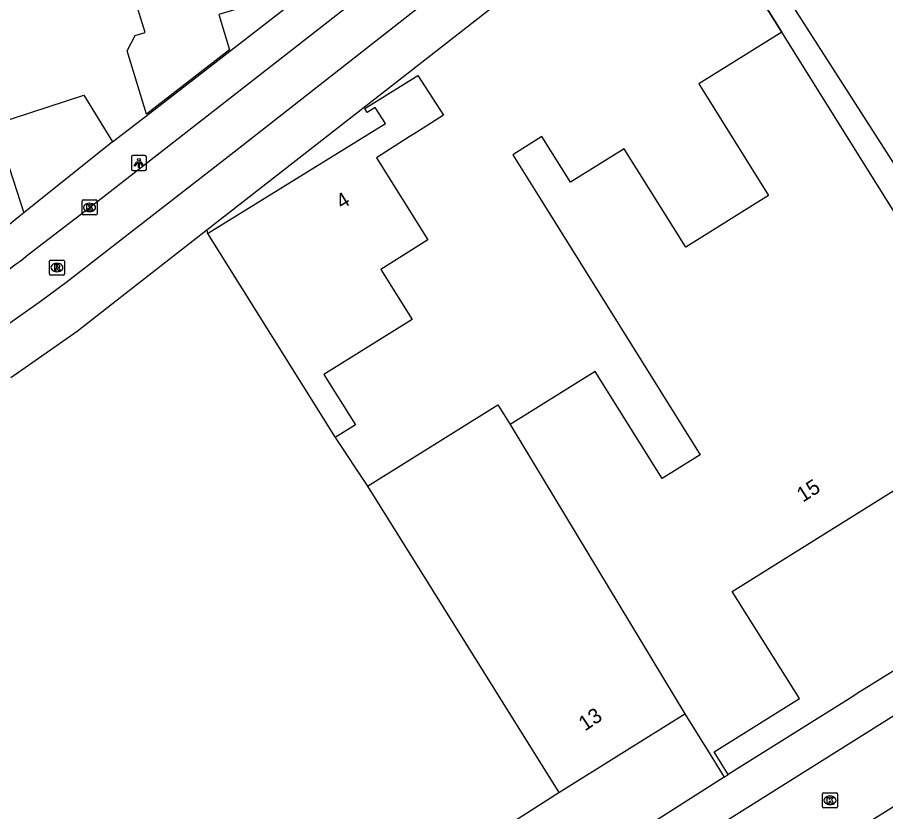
# Model space of a CAD drawing. Extents: x 157767 to 159171, y 387842 to 389425.
# Drawn here: x 158542.4 to 158600.2, y 388367.5 to 388420.3 of the extents above; entities that cross this region are included whole.
import ezdxf

# ---------------------------------------------------------------- set-up
doc = ezdxf.new("R2010")
doc.units = 0
for name, color, linetype in [('IMGEO_Fietspad_gesloten', 7, 'Continuous'), ('IMGEO_Groenvoorziening', 7, 'Continuous'), ('IMGEO_Kolk', 7, 'Continuous'), ('IMGEO_Lichtpunt', 7, 'Continuous'), ('IMGEO_Muur', 7, 'Continuous'), ('IMGEO_Pand', 7, 'Continuous'), ('IMGEO_Pand_nummerreeks', 7, 'Continuous'), ('IMGEO_Parkeervlak_open', 7, 'Continuous'), ('IMGEO_Rijbaan_lokaal_open', 7, 'Continuous'), ('IMGEO_Rioolput', 7, 'Continuous'), ('IMGEO_Voetpad_open', 7, 'Continuous')]:
    doc.layers.add(name, color=color, linetype=linetype)

msp = doc.modelspace()

# ---------------------------------------------------------------- linework, layer by layer
at = {"layer": 'IMGEO_Fietspad_gesloten'}
for points in [[(158612.35, 388454.746), (158604.077, 388448.361), (158556.877, 388411.353), (158545.756, 388402.727), (158544.054, 388401.469), (158540.023, 388398.619), (158533.491, 388394.369), (158520.642, 388386.656)], [(158543.134, 388404.513), (158547.311, 388407.72), (158607.672, 388454.811)]]:
    msp.add_lwpolyline(points, dxfattribs=at)
msp.add_arc((158523.283, 388429.022), 31.54, 299.57436, 309.00686, dxfattribs=at)
at = {"layer": 'IMGEO_Groenvoorziening'}
for points in [[(158555.065, 388406.169), (158555.102, 388405.937)], [(158563.588, 388392.373), (158565.751, 388389.116)]]:
    msp.add_lwpolyline(points, dxfattribs=at)
at = {"layer": 'IMGEO_Kolk'}
for p, q in [((158546.752, 388407.25), (158546.752, 388408.102)), ((158546.827, 388408.176), (158547.679, 388408.176)), ((158547.24, 388407.956), (158547.265, 388407.956)), ((158547.753, 388408.102), (158547.753, 388407.25)), ((158547.263, 388407.396), (158547.238, 388407.396)), ((158547.679, 388407.176), (158546.827, 388407.176)), ((158596.025, 388367.787), (158596.025, 388368.639)), ((158596.1, 388368.713), (158596.952, 388368.713)), ((158596.513, 388368.493), (158596.538, 388368.493)), ((158597.026, 388368.639), (158597.026, 388367.787)), ((158596.536, 388367.933), (158596.511, 388367.933)), ((158596.952, 388367.713), (158596.1, 388367.713))]:
    msp.add_line(p, q, dxfattribs=at)
for points in [[(158546.752, 388407.25), (158546.752, 388408.102)], [(158546.827, 388408.176), (158547.679, 388408.176)], [(158547.073, 388407.876), (158547.196, 388407.876), (158547.196, 388407.725), (158547.326, 388407.876), (158547.49, 388407.876), (158547.344, 388407.725), (158547.497, 388407.476), (158547.345, 388407.476), (158547.26, 388407.64), (158547.196, 388407.573), (158547.196, 388407.476), (158547.073, 388407.476), (158547.073, 388407.876)], [(158547.753, 388408.102), (158547.753, 388407.25)], [(158547.679, 388407.176), (158546.827, 388407.176)], [(158596.025, 388367.787), (158596.025, 388368.639)], [(158596.1, 388368.713), (158596.952, 388368.713)], [(158597.026, 388368.639), (158597.026, 388367.787)], [(158596.346, 388368.413), (158596.469, 388368.413), (158596.469, 388368.262), (158596.599, 388368.413), (158596.763, 388368.413), (158596.617, 388368.262), (158596.77, 388368.013), (158596.618, 388368.013), (158596.533, 388368.177), (158596.469, 388368.11), (158596.469, 388368.013), (158596.346, 388368.013), (158596.346, 388368.413)], [(158596.952, 388367.713), (158596.1, 388367.713)]]:
    msp.add_lwpolyline(points, dxfattribs=at)
for centre, start, end in [((158546.829, 388408.1), 91.55205, 178.44795), ((158546.829, 388408.1), 91.55205, 178.44795), ((158547.677, 388408.1), 1.55205, 88.44795), ((158547.677, 388408.1), 1.55205, 88.44795), ((158546.829, 388407.252), 181.55205, 268.44795), ((158546.829, 388407.252), 181.55205, 268.44795), ((158547.677, 388407.252), 271.55205, 358.44795), ((158547.677, 388407.252), 271.55205, 358.44795), ((158596.102, 388368.637), 91.55205, 178.44795), ((158596.102, 388368.637), 91.55205, 178.44795), ((158596.95, 388368.637), 1.55205, 88.44795), ((158596.95, 388368.637), 1.55205, 88.44795), ((158596.102, 388367.789), 181.55205, 268.44795), ((158596.102, 388367.789), 181.55205, 268.44795), ((158596.95, 388367.789), 271.55205, 358.44795), ((158596.95, 388367.789), 271.55205, 358.44795)]:
    msp.add_arc(centre, 0.0765, start, end, dxfattribs=at)
for centre, major_axis, ratio, start_param, end_param in [((158547.239, 388407.676), (-0.387, 0.002), 0.722429, 4.712389, 7.853982), ((158547.264, 388407.676), (-0.39, 0.002), 0.717154, 1.570796, 4.712389), ((158596.512, 388368.213), (-0.387, 0.002), 0.722429, 4.712389, 7.853982), ((158596.537, 388368.213), (-0.39, 0.002), 0.717154, 1.570796, 4.712389)]:
    msp.add_ellipse(centre, major_axis=major_axis, ratio=ratio, start_param=start_param, end_param=end_param, dxfattribs=at)
at = {"layer": 'IMGEO_Lichtpunt'}
for p, q in [((158550.035, 388411.041), (158550.035, 388410.234)), ((158550.035, 388411.041), (158550.035, 388410.234)), ((158550.937, 388411.136), (158550.129, 388411.136)), ((158550.937, 388411.136), (158550.129, 388411.136)), ((158551.031, 388410.234), (158551.031, 388411.041)), ((158551.031, 388410.234), (158551.031, 388411.041)), ((158550.129, 388410.14), (158550.937, 388410.14)), ((158550.129, 388410.14), (158550.937, 388410.14))]:
    msp.add_line(p, q, dxfattribs=at)
for points in [[(158550.409, 388410.705), (158550.448, 388410.677), (158550.26, 388410.415), (158550.222, 388410.442), (158550.409, 388410.705)], [(158550.511, 388410.657), (158550.558, 388410.657), (158550.558, 388410.335), (158550.511, 388410.335), (158550.511, 388410.657)], [(158550.621, 388410.677), (158550.659, 388410.704), (158550.846, 388410.442), (158550.807, 388410.414), (158550.621, 388410.677)]]:
    msp.add_lwpolyline(points, dxfattribs=at)
msp.add_circle((158550.534, 388410.839), 0.0994, dxfattribs=at)
for centre, start, end in [((158550.129, 388411.041), 90, 180), ((158550.129, 388411.041), 90, 180), ((158550.937, 388411.041), 0, 90), ((158550.937, 388411.041), 0, 90), ((158550.129, 388410.234), 180, 270), ((158550.129, 388410.234), 180, 270), ((158550.937, 388410.234), 270, 0), ((158550.937, 388410.234), 270, 360)]:
    msp.add_arc(centre, 0.0946, start, end, dxfattribs=at)
at = {"layer": 'IMGEO_Muur'}
for points in [[(158586.296, 388430.551), (158593.331, 388419.346)], [(158548.773, 388412.037), (158551.056, 388413.805)]]:
    msp.add_lwpolyline(points, dxfattribs=at)
at = {"layer": 'IMGEO_Pand'}
for points in [[(158557.613, 388426.84), (158559.2, 388421.536), (158555.853, 388420.514), (158556.572, 388418.162), (158551.039, 388413.875), (158549.75, 388418.093), (158550.296, 388419.118), (158550.945, 388419.313), (158550.271, 388421.558), (158549.334, 388421.277), (158548.861, 388421.531), (158548.161, 388423.859), (158549.462, 388424.25), (158549.432, 388424.35)], [(158593.331, 388419.346), (158587.801, 388415.892), (158592.436, 388408.471), (158586.922, 388405.026), (158582.823, 388411.586), (158579.249, 388409.363), (158577.357, 388412.394), (158575.423, 388411.186), (158577.313, 388408.159), (158587.896, 388391.212), (158585.358, 388389.627), (158580.904, 388396.756), (158575.248, 388393.223)], [(158612.857, 388388.082), (158593.331, 388419.346)], [(158555.102, 388405.937), (158566.957, 388413.272), (158566.255, 388414.333), (158565.734, 388414.006), (158565.574, 388414.26), (158569.09, 388416.466), (158570.812, 388413.819), (158569.452, 388412.956), (158568.855, 388412.578), (158568.524, 388412.368), (158566.345, 388410.986), (158569.765, 388405.52), (158566.625, 388403.556), (158568.71, 388400.223), (158562.852, 388396.559), (158564.944, 388393.216), (158563.588, 388392.373)], [(158540.951, 388413.222), (158546.867, 388415.146), (158548.773, 388412.037)], [(158540.951, 388413.222), (158542.868, 388407.325)], [(158548.773, 388412.037), (158542.868, 388407.325)], [(158555.102, 388405.937), (158563.588, 388392.373)], [(158565.751, 388389.116), (158574.425, 388394.532), (158574.683, 388394.12), (158575.248, 388393.223)], [(158575.248, 388393.223), (158586.864, 388373.978)], [(158589.754, 388369.935), (158588.823, 388371.432), (158594.487, 388374.982), (158590.026, 388382.123), (158603.609, 388390.622), (158605.472, 388387.641), (158608.968, 388389.824), (158610.847, 388386.816), (158612.857, 388388.082)], [(158565.751, 388389.116), (158578.473, 388368.741)], [(158578.473, 388368.741), (158586.864, 388373.978)], [(158586.864, 388373.978), (158588.549, 388371.26), (158589.482, 388369.765)], [(158589.482, 388369.765), (158589.754, 388369.935)]]:
    msp.add_lwpolyline(points, dxfattribs=at)
at = {"layer": 'IMGEO_Parkeervlak_open'}
msp.add_lwpolyline([(158571.846, 388358.513), (158569.211, 388362.815), (158578.473, 388368.741)], dxfattribs=at)
at = {"layer": 'IMGEO_Rijbaan_lokaal_open'}
for points in [[(158664.713, 388413.797), (158644.347, 388401.183), (158578.129, 388359.613)], [(158580.686, 388355.237), (158667.387, 388409.481)], [(158542.868, 388407.325), (158542.555, 388407.045), (158541.675, 388406.347)]]:
    msp.add_lwpolyline(points, dxfattribs=at)
at = {"layer": 'IMGEO_Rioolput'}
for p, q in [((158544.58, 388403.247), (158544.58, 388404.099)), ((158544.655, 388404.173), (158545.507, 388404.173)), ((158545.068, 388403.953), (158545.093, 388403.953)), ((158545.581, 388404.099), (158545.581, 388403.247)), ((158545.507, 388403.173), (158544.655, 388403.173)), ((158545.091, 388403.393), (158545.066, 388403.393))]:
    msp.add_line(p, q, dxfattribs=at)
for points in [[(158544.58, 388403.247), (158544.58, 388404.099)], [(158544.655, 388404.173), (158545.507, 388404.173)], [(158545.169, 388403.871), (158544.917, 388403.873), (158544.917, 388403.473)], [(158545.095, 388403.792), (158545.041, 388403.792), (158545.041, 388403.711)], [(158545.581, 388404.099), (158545.581, 388403.247)], [(158545.507, 388403.173), (158544.655, 388403.173)], [(158544.917, 388403.473), (158545.041, 388403.473), (158545.041, 388403.635), (158545.052, 388403.635)], [(158545.041, 388403.711), (158545.093, 388403.711)], [(158545.099, 388403.606), (158545.17, 388403.473), (158545.31, 388403.473), (158545.245, 388403.599)]]:
    msp.add_lwpolyline(points, dxfattribs=at)
for centre, radius, start, end in [((158544.657, 388404.097), 0.0765, 91.55205, 178.44795), ((158544.657, 388404.097), 0.0765, 91.55205, 178.44795), ((158545.077, 388403.9), 0.19, 274.7715, 282.96867), ((158545.101, 388403.696), 0.0964, 77.00612, 93.18647), ((158545.115, 388403.753), 0.0378, 276.66336, 79.67722), ((158545.168, 388403.761), 0.109, 350.36119, 89.41601), ((158545.166, 388403.761), 0.112, 277.58423, 350.98172), ((158545.505, 388404.097), 0.0765, 1.55205, 88.44795), ((158545.505, 388404.097), 0.0765, 1.55205, 88.44795), ((158544.657, 388403.249), 0.0765, 181.55205, 268.44795), ((158544.657, 388403.249), 0.0765, 181.55205, 268.44795), ((158545.051, 388403.582), 0.0533, 26.02933, 88.69889), ((158545.15, 388403.546), 0.108, 29.51342, 73.79051), ((158545.505, 388403.249), 0.0765, 271.55205, 358.44795), ((158545.505, 388403.249), 0.0765, 271.55205, 358.44795)]:
    msp.add_arc(centre, radius, start, end, dxfattribs=at)
for centre, major_axis, ratio, start_param, end_param in [((158545.067, 388403.673), (-0.387, 0.002), 0.722429, 4.712389, 7.853982), ((158545.092, 388403.673), (-0.39, 0.002), 0.717154, 1.570796, 4.712389)]:
    msp.add_ellipse(centre, major_axis=major_axis, ratio=ratio, start_param=start_param, end_param=end_param, dxfattribs=at)
at = {"layer": 'IMGEO_Voetpad_open'}
for points in [[(158629.121, 388464.777), (158625.579, 388461.577), (158618.904, 388456.008), (158587.816, 388431.738), (158587.422, 388431.43), (158593.275, 388422.284), (158601.024, 388410.197)], [(158593.331, 388419.346), (158586.296, 388430.551), (158555.065, 388406.169)], [(158548.773, 388412.037), (158551.056, 388413.805), (158569.875, 388428.384)], [(158555.065, 388406.169), (158549.599, 388401.902), (158546.429, 388399.427), (158542.011, 388396.34)], [(158614.559, 388385.365), (158598.342, 388375.315), (158597.971, 388375.083), (158589.754, 388369.935)], [(158589.482, 388369.765), (158581.157, 388364.454), (158571.846, 388358.513)]]:
    msp.add_lwpolyline(points, dxfattribs=at)

# ---------------------------------------------------------------- texts
at = {"layer": 'IMGEO_Pand_nummerreeks'}
for s, rotation, p in [('4', 31.28923, (158564.038, 388407.525)), ('15', 32.62995, (158594.722, 388388.018)), ('13', 33.58902, (158580.22, 388372.791))]:
    msp.add_text(s, height=1, rotation=rotation, dxfattribs=at).set_placement(p)

doc.saveas('drawing.dxf')
